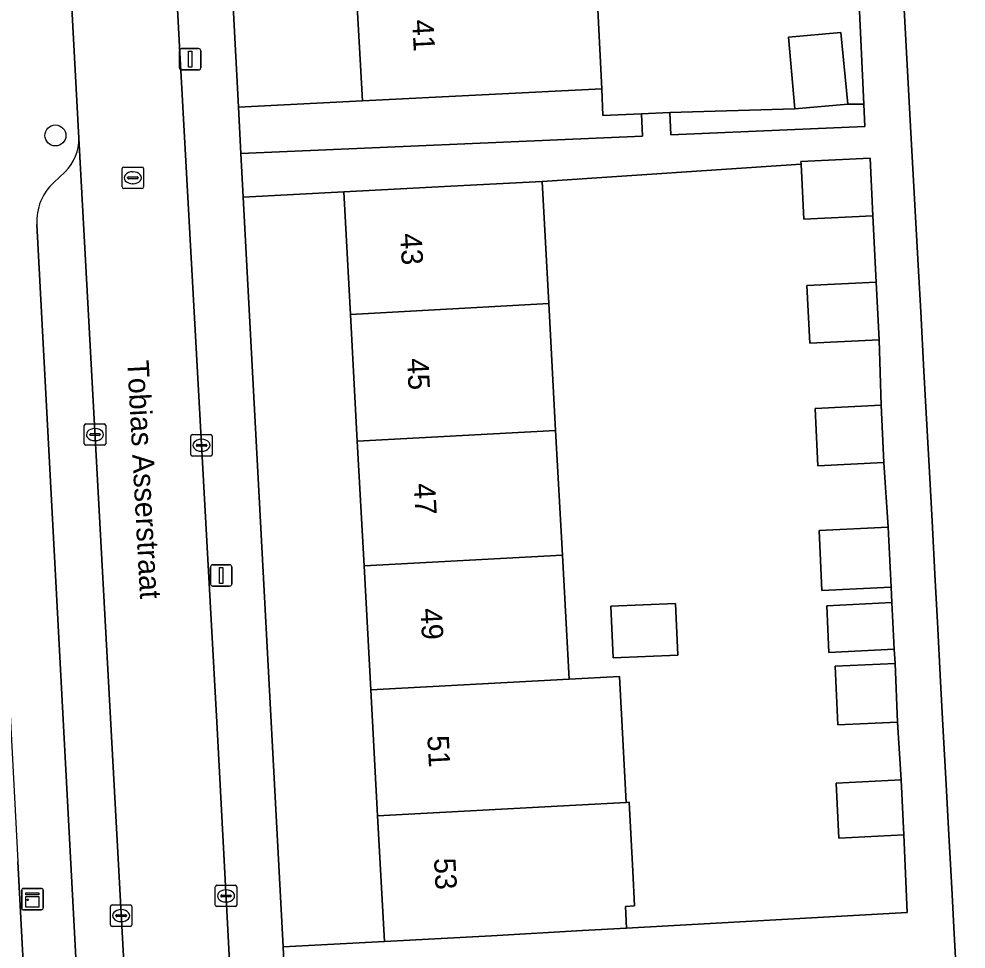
# Model space of a CAD drawing. Extents: x 158086 to 159499, y 382904 to 383981.
# Drawn here: x 158815.37 to 158859.57, y 383427.92 to 383471.33 of the extents above; entities that cross this region are included whole.
import ezdxf

# ---------------------------------------------------------------- set-up
doc = ezdxf.new("R2010")
doc.units = 0
for name, color, linetype in [('IMGEO_Boom', 7, 'Continuous'), ('IMGEO_Erf', 7, 'Continuous'), ('IMGEO_Groenvoorziening', 7, 'Continuous'), ('IMGEO_Kast', 7, 'Continuous'), ('IMGEO_Kolk', 7, 'Continuous'), ('IMGEO_Lichtmast', 7, 'Continuous'), ('IMGEO_Openbare_ruimte_label', 7, 'Continuous'), ('IMGEO_Pand', 7, 'Continuous'), ('IMGEO_Pand_nummerreeks', 7, 'Continuous'), ('IMGEO_Parkeervlak_open', 7, 'Continuous'), ('IMGEO_Rijbaan_lokaal_open', 7, 'Continuous'), ('IMGEO_Rioolput', 7, 'Continuous'), ('IMGEO_Voetpad_open', 7, 'Continuous')]:
    doc.layers.add(name, color=color, linetype=linetype)

msp = doc.modelspace()

# ---------------------------------------------------------------- linework, layer by layer
at = {"layer": 'IMGEO_Boom'}
msp.add_circle((158817.072, 383465.894), 0.489, dxfattribs=at)
at = {"layer": 'IMGEO_Erf'}
for points in [[(158853.243, 383535.457), (158856.977, 383466.312), (158857.327, 383459.847), (158857.453, 383457.659), (158857.603, 383454.891), (158857.721, 383452.675), (158857.871, 383449.907), (158857.978, 383447.898), (158858.128, 383445.13), (158858.232, 383443.179), (158858.382, 383440.411), (158858.491, 383438.374), (158858.641, 383435.606), (158858.752, 383433.533), (158858.902, 383430.765), (158859.015, 383428.639), (158859.165, 383425.871), (158859.276, 383423.786), (158859.426, 383421.018), (158859.528, 383419.106), (158859.678, 383416.338)], [(158824.382, 383490.51), (158825.617, 383467.21), (158831.397, 383467.516), (158831.099, 383473.031)], [(158842.29, 383473.633), (158842.564, 383468.064), (158842.625, 383466.826), (158844.421, 383466.904), (158845.748, 383466.961), (158851.573, 383467.14), (158851.282, 383470.489), (158853.725, 383470.701), (158854.052, 383467.356), (158854.797, 383467.354), (158854.56, 383472.379)], [(158817.482, 383391.154), (158815.323, 383432.012)]]:
    msp.add_lwpolyline(points, dxfattribs=at)
for points in [[(158852.706, 383447.454), (158855.935, 383447.613), (158855.729, 383450.631), (158852.658, 383450.48), (158852.52, 383453.151), (158855.604, 383453.302), (158855.505, 383456.355), (158852.276, 383456.196), (158852.143, 383458.892), (158855.372, 383459.051), (158855.22, 383462.15), (158851.99, 383461.991), (158851.865, 383464.548), (158839.792, 383463.742), (158840.098, 383458.044), (158840.416, 383452.131), (158840.73, 383446.305), (158841.041, 383440.516), (158843.396, 383440.643), (158843.713, 383434.769), (158843.839, 383434.776), (158844.013, 383431.564), (158844.101, 383429.938), (158843.669, 383429.915), (158843.724, 383428.897), (158856.821, 383429.636), (158856.665, 383433.249), (158853.636, 383433.1), (158853.51, 383435.666), (158856.538, 383435.815), (158856.375, 383438.516), (158853.583, 383438.395), (158853.464, 383441.13), (158856.256, 383441.252), (158856.21, 383441.918), (158853.17, 383441.768), (158853.063, 383443.941), (158856.103, 383444.09), (158856.073, 383444.816), (158852.843, 383444.657)], [(158831.16, 383451.632), (158830.84, 383457.545), (158830.531, 383463.262), (158825.839, 383463.013), (158827.693, 383428.026), (158832.422, 383428.277), (158832.105, 383434.143), (158831.787, 383440.017), (158831.475, 383445.805)], [(158842.988, 383443.928), (158846.009, 383444.058), (158846.112, 383441.645), (158843.092, 383441.516)]]:
    msp.add_lwpolyline(points, close=True, dxfattribs=at)
at = {"layer": 'IMGEO_Groenvoorziening'}
for points in [[(158844.421, 383466.904), (158842.625, 383466.826), (158842.564, 383468.064), (158831.397, 383467.516), (158825.617, 383467.21), (158825.731, 383465.056), (158844.466, 383465.868)], [(158854.797, 383467.354), (158854.052, 383467.356), (158851.573, 383467.14), (158845.748, 383466.961), (158845.793, 383465.926), (158854.842, 383466.318)]]:
    msp.add_lwpolyline(points, close=True, dxfattribs=at)
at = {"layer": 'IMGEO_Kast'}
for p, q in [((158815.498, 383429.831), (158815.498, 383430.672)), ((158815.498, 383430.672), (158815.498, 383429.831)), ((158815.573, 383430.756), (158816.414, 383430.756)), ((158816.414, 383430.756), (158815.573, 383430.756)), ((158816.498, 383430.681), (158816.498, 383429.84)), ((158816.498, 383429.84), (158816.498, 383430.681)), ((158816.423, 383429.756), (158815.582, 383429.756)), ((158815.582, 383429.756), (158816.423, 383429.756))]:
    msp.add_line(p, q, dxfattribs=at)
for points in [[(158815.693, 383430.546), (158816.293, 383430.546), (158816.293, 383430.461), (158815.693, 383430.461), (158815.693, 383430.546)], [(158815.693, 383430.371), (158816.293, 383430.371), (158816.293, 383429.882), (158815.693, 383429.882), (158815.693, 383430.371)]]:
    msp.add_lwpolyline(points, dxfattribs=at)
msp.add_circle((158815.777, 383430.22), 0.0377, dxfattribs=at)
for centre, start, end in [((158815.576, 383430.678), 92.4484, 184.2845), ((158815.576, 383430.678), 92.4484, 184.2845), ((158816.42, 383430.678), 2.4484, 94.2845), ((158816.42, 383430.678), 2.4484, 94.2845), ((158815.576, 383429.834), 182.4484, 274.2845), ((158815.576, 383429.834), 182.4484, 274.2845), ((158816.42, 383429.834), 272.4484, 4.2845), ((158816.42, 383429.834), 272.4484, 4.2845)]:
    msp.add_arc(centre, 0.0779, start, end, dxfattribs=at)
at = {"layer": 'IMGEO_Kolk'}
for p, q in [((158818.418, 383451.508), (158818.418, 383452.36)), ((158818.493, 383452.434), (158819.345, 383452.434)), ((158818.906, 383452.214), (158818.931, 383452.214)), ((158819.419, 383452.36), (158819.419, 383451.508)), ((158818.677, 383451.928), (158818.677, 383451.94)), ((158819.115, 383451.891), (158818.717, 383451.891)), ((158818.72, 383451.977), (158819.118, 383451.977)), ((158819.161, 383451.94), (158819.161, 383451.928)), ((158823.39, 383451.008), (158823.39, 383451.86)), ((158823.465, 383451.934), (158824.317, 383451.934)), ((158824.391, 383451.86), (158824.391, 383451.008)), ((158819.345, 383451.434), (158818.493, 383451.434)), ((158818.929, 383451.654), (158818.904, 383451.654)), ((158823.649, 383451.428), (158823.649, 383451.44)), ((158824.087, 383451.391), (158823.689, 383451.391)), ((158823.692, 383451.477), (158824.09, 383451.477)), ((158823.878, 383451.714), (158823.903, 383451.714)), ((158824.133, 383451.44), (158824.133, 383451.428)), ((158824.317, 383450.934), (158823.465, 383450.934)), ((158823.901, 383451.154), (158823.876, 383451.154)), ((158824.535, 383429.977), (158824.535, 383430.829)), ((158824.61, 383430.903), (158825.462, 383430.903)), ((158825.023, 383430.683), (158825.048, 383430.683)), ((158825.536, 383430.829), (158825.536, 383429.977)), ((158824.794, 383430.397), (158824.794, 383430.409)), ((158825.232, 383430.36), (158824.834, 383430.36)), ((158824.837, 383430.446), (158825.235, 383430.446)), ((158825.046, 383430.123), (158825.021, 383430.123)), ((158825.278, 383430.409), (158825.278, 383430.397)), ((158819.64, 383429.057), (158819.64, 383429.909)), ((158819.715, 383429.983), (158820.567, 383429.983)), ((158820.128, 383429.763), (158820.153, 383429.763)), ((158820.641, 383429.909), (158820.641, 383429.057)), ((158825.462, 383429.903), (158824.61, 383429.903)), ((158819.899, 383429.477), (158819.899, 383429.489)), ((158820.337, 383429.44), (158819.939, 383429.44)), ((158819.942, 383429.526), (158820.34, 383429.526)), ((158820.151, 383429.203), (158820.126, 383429.203)), ((158820.383, 383429.489), (158820.383, 383429.477)), ((158820.567, 383428.983), (158819.715, 383428.983))]:
    msp.add_line(p, q, dxfattribs=at)
for points in [[(158818.418, 383451.508), (158818.418, 383452.36)], [(158818.493, 383452.434), (158819.345, 383452.434)], [(158819.419, 383452.36), (158819.419, 383451.508)], [(158823.39, 383451.008), (158823.39, 383451.86)], [(158823.465, 383451.934), (158824.317, 383451.934)], [(158824.391, 383451.86), (158824.391, 383451.008)], [(158819.345, 383451.434), (158818.493, 383451.434)], [(158824.317, 383450.934), (158823.465, 383450.934)], [(158824.535, 383429.977), (158824.535, 383430.829)], [(158824.61, 383430.903), (158825.462, 383430.903)], [(158825.536, 383430.829), (158825.536, 383429.977)], [(158819.64, 383429.057), (158819.64, 383429.909)], [(158819.715, 383429.983), (158820.567, 383429.983)], [(158820.641, 383429.909), (158820.641, 383429.057)], [(158825.462, 383429.903), (158824.61, 383429.903)], [(158820.567, 383428.983), (158819.715, 383428.983)]]:
    msp.add_lwpolyline(points, dxfattribs=at)
for centre, radius, start, end in [((158818.495, 383452.358), 0.0765, 91.552, 178.448), ((158818.495, 383452.358), 0.0765, 91.552, 178.448), ((158819.343, 383452.358), 0.0765, 1.552, 88.448), ((158819.343, 383452.358), 0.0765, 1.552, 88.448), ((158818.717, 383451.937), 0.0403, 85.8775, 175.7526), ((158818.714, 383451.927), 0.0366, 178.938, 274.7102), ((158819.118, 383451.934), 0.043, 264.8664, 352.4533), ((158819.122, 383451.939), 0.0386, 1.7309, 96.639), ((158823.467, 383451.858), 0.0765, 91.552, 178.448), ((158823.467, 383451.858), 0.0765, 91.552, 178.448), ((158824.315, 383451.858), 0.0765, 1.552, 88.448), ((158824.315, 383451.858), 0.0765, 1.552, 88.448), ((158818.495, 383451.51), 0.0765, 181.552, 268.448), ((158818.495, 383451.51), 0.0765, 181.552, 268.448), ((158819.343, 383451.51), 0.0765, 271.552, 358.448), ((158819.343, 383451.51), 0.0765, 271.552, 358.448), ((158823.689, 383451.437), 0.0403, 85.8775, 175.7526), ((158823.686, 383451.427), 0.0366, 178.938, 274.7102), ((158824.09, 383451.434), 0.043, 264.8664, 352.4533), ((158824.094, 383451.439), 0.0386, 1.7309, 96.639), ((158823.467, 383451.01), 0.0765, 181.552, 268.448), ((158823.467, 383451.01), 0.0765, 181.552, 268.448), ((158824.315, 383451.01), 0.0765, 271.552, 358.448), ((158824.315, 383451.01), 0.0765, 271.552, 358.448), ((158824.612, 383430.827), 0.0765, 91.552, 178.448), ((158824.612, 383430.827), 0.0765, 91.552, 178.448), ((158825.46, 383430.827), 0.0765, 1.552, 88.448), ((158825.46, 383430.827), 0.0765, 1.552, 88.448), ((158824.834, 383430.406), 0.0403, 85.8775, 175.7526), ((158824.831, 383430.396), 0.0366, 178.938, 274.7102), ((158825.235, 383430.403), 0.043, 264.8664, 352.4533), ((158825.239, 383430.408), 0.0386, 1.7309, 96.639), ((158819.717, 383429.907), 0.0765, 91.552, 178.448), ((158819.717, 383429.907), 0.0765, 91.552, 178.448), ((158820.565, 383429.907), 0.0765, 1.552, 88.448), ((158820.565, 383429.907), 0.0765, 1.552, 88.448), ((158824.612, 383429.979), 0.0765, 181.552, 268.448), ((158824.612, 383429.979), 0.0765, 181.552, 268.448), ((158825.46, 383429.979), 0.0765, 271.552, 358.448), ((158825.46, 383429.979), 0.0765, 271.552, 358.448), ((158819.939, 383429.486), 0.0403, 85.8775, 175.7526), ((158819.936, 383429.476), 0.0366, 178.938, 274.7102), ((158820.34, 383429.483), 0.043, 264.8664, 352.4533), ((158820.344, 383429.488), 0.0386, 1.7309, 96.639), ((158819.717, 383429.059), 0.0765, 181.552, 268.448), ((158819.717, 383429.059), 0.0765, 181.552, 268.448), ((158820.565, 383429.059), 0.0765, 271.552, 358.448), ((158820.565, 383429.059), 0.0765, 271.552, 358.448)]:
    msp.add_arc(centre, radius, start, end, dxfattribs=at)
for centre, major_axis, ratio, start_param, end_param in [((158818.905, 383451.934), (-0.387, 0.002), 0.722429, 4.712389, 7.853982), ((158818.93, 383451.934), (-0.39, 0.002), 0.717154, 1.570796, 4.712389), ((158823.877, 383451.434), (-0.387, 0.002), 0.722429, 4.712389, 7.853982), ((158823.902, 383451.434), (-0.39, 0.002), 0.717154, 1.570796, 4.712389), ((158825.022, 383430.403), (-0.387, 0.002), 0.722429, 4.712389, 7.853982), ((158825.047, 383430.403), (-0.39, 0.002), 0.717154, 1.570796, 4.712389), ((158820.127, 383429.483), (-0.387, 0.002), 0.722429, 4.712389, 7.853982), ((158820.152, 383429.483), (-0.39, 0.002), 0.717154, 1.570796, 4.712389)]:
    msp.add_ellipse(centre, major_axis=major_axis, ratio=ratio, start_param=start_param, end_param=end_param, dxfattribs=at)
at = {"layer": 'IMGEO_Lichtmast'}
for p, q in [((158822.961, 383469.951), (158823.751, 383469.951)), ((158823.751, 383469.951), (158822.961, 383469.951)), ((158822.861, 383469.051), (158822.861, 383469.851)), ((158822.861, 383469.851), (158822.861, 383469.051)), ((158823.851, 383469.851), (158823.851, 383469.051)), ((158823.851, 383469.051), (158823.851, 383469.851)), ((158823.751, 383468.951), (158822.961, 383468.951)), ((158822.961, 383468.951), (158823.751, 383468.951)), ((158824.31, 383444.96), (158824.31, 383445.76)), ((158824.31, 383445.76), (158824.31, 383444.96)), ((158824.41, 383445.86), (158825.2, 383445.86)), ((158825.2, 383445.86), (158824.41, 383445.86)), ((158825.3, 383445.76), (158825.3, 383444.96)), ((158825.3, 383444.96), (158825.3, 383445.76)), ((158825.2, 383444.86), (158824.41, 383444.86)), ((158824.41, 383444.86), (158825.2, 383444.86))]:
    msp.add_line(p, q, dxfattribs=at)
for points in [[(158823.281, 383469.826), (158823.431, 383469.826), (158823.431, 383469.076), (158823.281, 383469.076), (158823.281, 383469.826)], [(158824.73, 383445.735), (158824.88, 383445.735), (158824.88, 383444.985), (158824.73, 383444.985), (158824.73, 383445.735)]]:
    msp.add_lwpolyline(points, dxfattribs=at)
for centre, start, end in [((158822.961, 383469.851), 90, 180), ((158822.961, 383469.851), 90, 180), ((158823.751, 383469.851), 0, 90), ((158823.751, 383469.851), 360, 90), ((158822.961, 383469.051), 180, 270), ((158822.961, 383469.051), 180, 270), ((158823.751, 383469.051), 270, 0), ((158823.751, 383469.051), 270, 0), ((158824.41, 383445.76), 90, 180), ((158824.41, 383445.76), 90, 180), ((158825.2, 383445.76), 0, 90), ((158825.2, 383445.76), 360, 90), ((158824.41, 383444.96), 180, 270), ((158824.41, 383444.96), 180, 270), ((158825.2, 383444.96), 270, 0), ((158825.2, 383444.96), 270, 0)]:
    msp.add_arc(centre, 0.1, start, end, dxfattribs=at)
at = {"layer": 'IMGEO_Pand'}
for points in [[(158840.285, 383473.525), (158831.099, 383473.031), (158831.397, 383467.516), (158842.564, 383468.064), (158842.29, 383473.633)], [(158853.725, 383470.701), (158851.282, 383470.489), (158851.573, 383467.14), (158854.052, 383467.356)], [(158851.865, 383464.548), (158851.99, 383461.991), (158855.22, 383462.15), (158855.088, 383464.833), (158851.859, 383464.674)], [(158840.098, 383458.044), (158839.792, 383463.742), (158835.524, 383463.532), (158830.531, 383463.262), (158830.84, 383457.545)], [(158855.372, 383459.051), (158852.143, 383458.892), (158852.276, 383456.196), (158855.505, 383456.355)], [(158840.098, 383458.044), (158830.84, 383457.545), (158831.16, 383451.632), (158840.416, 383452.131)], [(158855.604, 383453.302), (158852.52, 383453.151), (158852.658, 383450.48), (158855.729, 383450.631)], [(158831.475, 383445.805), (158840.73, 383446.305), (158840.416, 383452.131), (158831.16, 383451.632)], [(158855.935, 383447.613), (158852.706, 383447.454), (158852.843, 383444.657), (158856.073, 383444.816)], [(158831.787, 383440.017), (158841.041, 383440.516), (158840.73, 383446.305), (158831.475, 383445.805)], [(158842.988, 383443.928), (158843.092, 383441.516), (158846.112, 383441.645), (158846.009, 383444.058)], [(158856.103, 383444.09), (158853.063, 383443.941), (158853.17, 383441.768), (158856.21, 383441.918)], [(158856.375, 383438.516), (158856.256, 383441.252), (158853.464, 383441.13), (158853.583, 383438.395)], [(158841.041, 383440.516), (158831.787, 383440.017), (158832.105, 383434.143), (158841.357, 383434.642), (158843.713, 383434.769), (158843.396, 383440.643)], [(158856.538, 383435.815), (158853.51, 383435.666), (158853.636, 383433.1), (158856.665, 383433.249)], [(158843.839, 383434.776), (158843.713, 383434.769), (158841.357, 383434.642), (158832.105, 383434.143), (158832.422, 383428.277), (158837.415, 383428.547), (158841.673, 383428.786), (158843.724, 383428.897), (158843.669, 383429.915), (158844.101, 383429.938), (158844.013, 383431.564)]]:
    msp.add_lwpolyline(points, close=True, dxfattribs=at)
at = {"layer": 'IMGEO_Parkeervlak_open'}
for points in [[(158822.17, 383392.69), (158822.093, 383394.003), (158821.636, 383400.699), (158820.416, 383424.444), (158818.166, 383465.773)], [(158817.532, 383464.204), (158816.997, 383463.705)], [(158816.205, 383461.743), (158818.984, 383409.389), (158819.183, 383405.635), (158819.684, 383396.191)]]:
    msp.add_lwpolyline(points, dxfattribs=at)
for centre, radius, start, end in [((158816.066, 383465.709), 2.101, 314.2506, 1.7442), ((158818.699, 383461.877), 2.498, 132.9599, 183.0752)]:
    msp.add_arc(centre, radius, start, end, dxfattribs=at)
at = {"layer": 'IMGEO_Rijbaan_lokaal_open'}
msp.add_lwpolyline([(158816.35, 383500), (158817.797, 383472.739), (158818.166, 383465.773), (158820.416, 383424.444), (158821.636, 383400.699), (158822.093, 383394.003), (158822.17, 383392.69), (158822.191, 383392.333), (158827.057, 383392.612), (158826.977, 383394.025), (158826.801, 383397.27), (158826.541, 383402.053), (158824.62, 383438.228), (158822.861, 383470.048), (158821.259, 383500), (158820.982, 383505.188), (158820.327, 383517.76), (158815.418, 383517.503), (158815.504, 383515.802)], close=True, dxfattribs=at)
at = {"layer": 'IMGEO_Rioolput'}
for p, q in [((158820.184, 383463.493), (158820.184, 383464.345)), ((158820.259, 383464.419), (158821.111, 383464.419)), ((158820.672, 383464.199), (158820.697, 383464.199)), ((158821.185, 383464.345), (158821.185, 383463.493)), ((158820.443, 383463.913), (158820.443, 383463.925)), ((158820.881, 383463.876), (158820.483, 383463.876)), ((158820.486, 383463.962), (158820.884, 383463.962)), ((158820.927, 383463.925), (158820.927, 383463.913)), ((158821.111, 383463.419), (158820.259, 383463.419)), ((158820.695, 383463.639), (158820.67, 383463.639))]:
    msp.add_line(p, q, dxfattribs=at)
for points in [[(158820.184, 383463.493), (158820.184, 383464.345)], [(158820.259, 383464.419), (158821.111, 383464.419)], [(158821.185, 383464.345), (158821.185, 383463.493)], [(158821.111, 383463.419), (158820.259, 383463.419)]]:
    msp.add_lwpolyline(points, dxfattribs=at)
for centre, radius, start, end in [((158820.261, 383464.343), 0.0765, 91.552, 178.448), ((158820.261, 383464.343), 0.0765, 91.552, 178.448), ((158821.109, 383464.343), 0.0765, 1.552, 88.448), ((158821.109, 383464.343), 0.0765, 1.552, 88.448), ((158820.483, 383463.922), 0.0403, 85.8775, 175.7526), ((158820.48, 383463.912), 0.0366, 178.938, 274.7102), ((158820.884, 383463.919), 0.043, 264.8664, 352.4533), ((158820.888, 383463.924), 0.0386, 1.7309, 96.639), ((158820.261, 383463.495), 0.0765, 181.552, 268.448), ((158820.261, 383463.495), 0.0765, 181.552, 268.448), ((158821.109, 383463.495), 0.0765, 271.552, 358.448), ((158821.109, 383463.495), 0.0765, 271.552, 358.448)]:
    msp.add_arc(centre, radius, start, end, dxfattribs=at)
for centre, major_axis, ratio, start_param, end_param in [((158820.671, 383463.919), (-0.387, 0.002), 0.722429, 4.712389, 7.853982), ((158820.696, 383463.919), (-0.39, 0.002), 0.717154, 1.570796, 4.712389)]:
    msp.add_ellipse(centre, major_axis=major_axis, ratio=ratio, start_param=start_param, end_param=end_param, dxfattribs=at)
at = {"layer": 'IMGEO_Voetpad_open'}
for points in [[(158829.751, 383389.202), (158827.785, 383426.299), (158827.693, 383428.026), (158825.839, 383463.013), (158825.731, 383465.056), (158825.617, 383467.21), (158824.382, 383490.51), (158824.361, 383490.908), (158824.298, 383492.1), (158824.268, 383492.658), (158823.879, 383500), (158820.777, 383558.532), (158820.677, 383560.414), (158818.689, 383597.92), (158818.577, 383600.035), (158817.322, 383623.724)], [(158810.217, 383615.167), (158810.214, 383615.227), (158809.879, 383620.588), (158809.799, 383621.759), (158805.352, 383620.677), (158807.03, 383588.927), (158807.123, 383587.17), (158807.165, 383586.375), (158809.01, 383551.475), (158809.166, 383548.517), (158809.229, 383547.324), (158810.599, 383521.406), (158810.686, 383519.759), (158811.73, 383500), (158813.255, 383471.134), (158813.362, 383469.105), (158815.211, 383434.117), (158815.323, 383432.012), (158817.482, 383391.154), (158815.797, 383389.77), (158819.925, 383386.168)], [(158814.762, 383620.472), (158815.166, 383614.313), (158816.302, 383592.823), (158817.928, 383562.605), (158819.306, 383537.338), (158819.957, 383524.851), (158820.327, 383517.76), (158820.982, 383505.188), (158821.259, 383500), (158822.861, 383470.048), (158824.62, 383438.228), (158826.541, 383402.053)], [(158859.678, 383416.338), (158859.528, 383419.106), (158859.426, 383421.018), (158859.276, 383423.786), (158859.165, 383425.871), (158859.015, 383428.639), (158858.902, 383430.765), (158858.752, 383433.533), (158858.641, 383435.606), (158858.491, 383438.374), (158858.382, 383440.411), (158858.232, 383443.179), (158858.128, 383445.13), (158857.978, 383447.898), (158857.871, 383449.907), (158857.721, 383452.675), (158857.603, 383454.891), (158857.453, 383457.659), (158857.327, 383459.847), (158856.977, 383466.312), (158853.243, 383535.457)], [(158818.166, 383465.773), (158817.797, 383472.739)], [(158854.56, 383472.379), (158854.797, 383467.354), (158854.842, 383466.318), (158845.793, 383465.926), (158845.748, 383466.961), (158844.421, 383466.904), (158844.466, 383465.868), (158825.731, 383465.056), (158825.839, 383463.013), (158830.531, 383463.262), (158835.524, 383463.532), (158839.792, 383463.742), (158851.865, 383464.548), (158851.859, 383464.674), (158855.088, 383464.833), (158855.22, 383462.15), (158855.372, 383459.051), (158855.505, 383456.355), (158855.604, 383453.302), (158855.729, 383450.631), (158855.935, 383447.613), (158856.073, 383444.816), (158856.103, 383444.09), (158856.21, 383441.918), (158856.256, 383441.252), (158856.375, 383438.516), (158856.538, 383435.815), (158856.665, 383433.249), (158856.821, 383429.636), (158843.724, 383428.897), (158841.673, 383428.786), (158837.415, 383428.547), (158832.422, 383428.277), (158827.693, 383428.026), (158827.785, 383426.299)], [(158816.997, 383463.705), (158817.532, 383464.204)], [(158819.684, 383396.191), (158819.183, 383405.635), (158818.684, 383405.609), (158818.485, 383409.363), (158818.984, 383409.389), (158816.205, 383461.743)]]:
    msp.add_lwpolyline(points, dxfattribs=at)
for centre, radius, start, end in [((158816.066, 383465.709), 2.101, 314.2506, 1.7442), ((158818.699, 383461.877), 2.498, 132.9599, 183.0752)]:
    msp.add_arc(centre, radius, start, end, dxfattribs=at)

# ---------------------------------------------------------------- texts
at = {"layer": 'IMGEO_Openbare_ruimte_label'}
msp.add_text('Tobias Asserstraat', height=1, rotation=273.0941, dxfattribs=at).set_placement((158820.425, 383455.379))
at = {"layer": 'IMGEO_Pand_nummerreeks'}
for s, rotation, p in [('41', 273.0931, (158833.717, 383471.277)), ('43', 273.0939, (158833.16, 383461.308)), ('45', 273.0939, (158833.476, 383455.477)), ('47', 273.0939, (158833.791, 383449.646)), ('49', 273.0939, (158834.106, 383443.816)), ('51', 273.0938, (158834.427, 383437.872)), ('53', 273.0938, (158834.736, 383432.154))]:
    msp.add_text(s, height=1, rotation=rotation, dxfattribs=at).set_placement(p)

doc.saveas('drawing.dxf')
